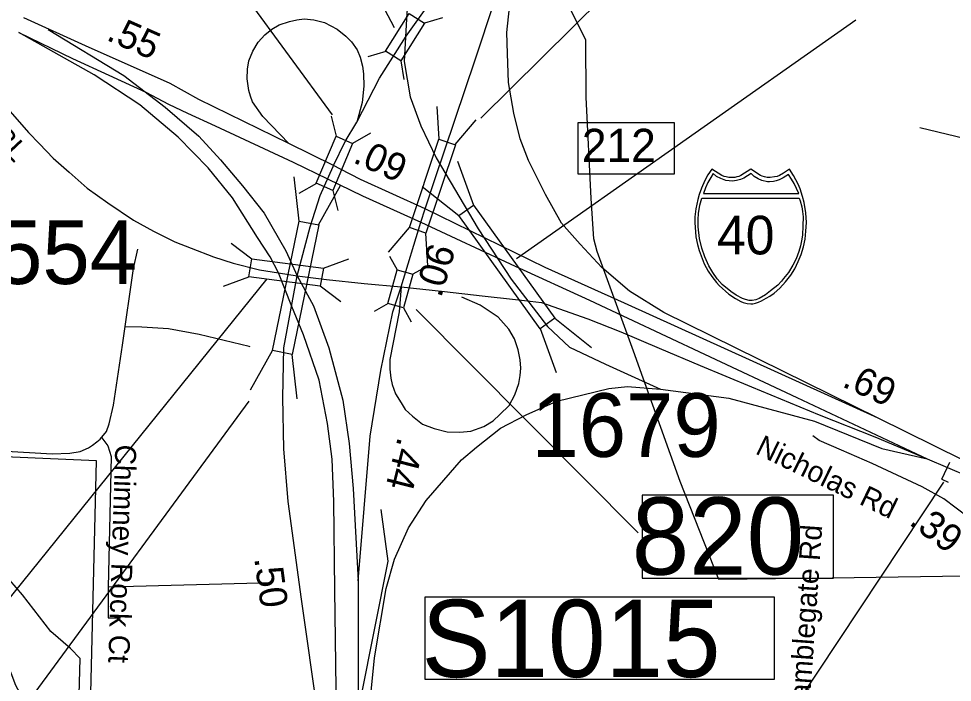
# Model space of a CAD drawing. Extents: x 1662474 to 1856135, y 779280 to 917889.
# Drawn here: x 1726581 to 1730808, y 842308 to 845312 of the extents above; entities that cross this region are included whole.
import ezdxf

# ---------------------------------------------------------------- set-up
doc = ezdxf.new("R2010")
doc.units = 0
for name, color, linetype in [('Cogo Default Point CELL', 7, 'Continuous'), ('Exist Boundary Political City Limit New', 7, 'Continuous'), ('Exist Hydrographic Misc Water Feature', 7, 'Continuous'), ('Exist Hydrographic Pond Under 1500 Sq Ft', 7, 'Continuous'), ('Exist Road Non-System Type 51', 7, 'Continuous'), ('Exist Road Non-System Type 51 Label', 7, 'Continuous'), ('Exist Road Primary Interstate Divided Center Attributed', 7, 'Continuous'), ('Exist Road Primary Interstate Interchange CELL', 7, 'Continuous'), ('Exist Road Primary Interstate Mileage Hundredths English Label', 7, 'Continuous'), ('Exist Road Primary Interstate Ramp 1 Lane Attributed', 7, 'Continuous'), ('Exist Road Primary Interstate Service Mileage Tenths English Label', 7, 'Continuous'), ('Exist Road Primary Interstate Shield Number Label', 7, 'Continuous'), ('Exist Road Primary Interstate Structure Cantilever Sign Number Label', 7, 'Continuous'), ('Exist Road Primary Interstate Structure Ovrhead Sign CELL', 7, 'Continuous'), ('Exist Road Primary Interstate Structure Standard Bridge CELL', 7, 'Continuous'), ('Exist Road Primary Interstate Structure Standard Bridge Number Label', 7, 'Continuous'), ('Exist Road Secondary Type 51 Attributed', 7, 'Continuous'), ('Exist Road Secondary Type 51 Label', 7, 'Continuous'), ('Exist Utilities Electrical Transmission Line', 7, 'Continuous'), ('Map Preparation Boundary City Limit Buffer Line', 7, 'Continuous'), ('Prop DGN Element Guardrail', 7, 'Continuous'), ('Prop Horizontal Alignment Curve and Spiral Data', 7, 'Continuous'), ('Prop Roadway Culvert', 7, 'Continuous')]:
    doc.layers.add(name, color=color, linetype=linetype)

msp = doc.modelspace()

# ---------------------------------------------------------------- linework, layer by layer
at = {"layer": 'Exist Boundary Political City Limit New'}
msp.add_lwpolyline([(1728966.6, 840478.9), (1728616.1, 840478.9), (1728384, 841145.8), (1728222.6, 841217.2), (1728245.1, 841758), (1727663.6, 841744.7), (1727677, 842078.7), (1726903, 842073), (1726933.9, 843311.2), (1725097.4, 843391.3), (1724920, 842817), (1724781.1, 842631.6), (1724245.4, 842247.5), (1723970.1, 842133.4), (1723936, 841683.4), (1723738.1, 841690.2), (1724113.5, 841015.1), (1724086.1, 840817.3), (1723847.4, 840442.2), (1723513, 840455.9), (1723368, 840465.5), (1723362.6, 840465.9), (1723345.5, 840467)], dxfattribs=at)
at = {"layer": 'Exist Hydrographic Misc Water Feature'}
msp.add_lwpolyline([(1725350.5, 839081.5), (1725456.3, 839722.7), (1725490.3, 839797.5), (1725666.5, 839902.2), (1726495.5, 840220.1), (1726621.4, 840352.1), (1726985.4, 840984.9), (1727119.5, 841041.2), (1727345.4, 841079.3), (1727529.4, 841170.7), (1727748.3, 841409.1), (1728070.5, 841931), (1728253.4, 842856.3), (1728222.4, 843089.9)], dxfattribs=at)
at = {"layer": 'Exist Hydrographic Pond Under 1500 Sq Ft'}
msp.add_lwpolyline([(1726549.8, 841777.6), (1726778.9, 841780.5), (1726813.2, 841794.8), (1726844.7, 841872), (1726859, 842415.8), (1726816.1, 842461.6), (1726727.3, 842538.8), (1726598.5, 842704.8), (1726541.2, 842770.6), (1726484, 842762), (1726461.1, 842701.9), (1726481.1, 842547.4), (1726524, 842407.2), (1726567, 842295.6), (1726615.7, 842206.9), (1726647.2, 842163.9), (1726632.8, 842101), (1726592.8, 842038), (1726569.9, 841957.9), (1726535.5, 841892.1), (1726526.9, 841843.4), (1726549.8, 841777.6)], dxfattribs=at)
at = {"layer": 'Exist Road Non-System Type 51'}
msp.add_line((1727728.1, 842759), (1726986.6, 842739), dxfattribs=at)
for points in [[(1730964.1, 844746.4), (1730904.6, 844758.9), (1730660.9, 844818)], [(1727628.6, 843827.4), (1727624.8, 843828.2), (1727398.1, 843882.9), (1727259.2, 843907.8), (1727138.6, 843916.2), (1727062.4, 843917.5)], [(1726957.4, 843415.1), (1726985.5, 843378.7), (1727000, 843330.1), (1726986.6, 842739)], [(1726986.6, 842739), (1726986.9, 842599.4), (1727042.5, 842599.7)]]:
    msp.add_lwpolyline(points, dxfattribs=at)
at = {"layer": 'Exist Road Primary Interstate Divided Center Attributed'}
msp.add_line((1727757.2, 844162.4), (1727841.9, 844147.7), dxfattribs=at)
for points in [[(1728112.4, 844843.8), (1728215, 845043.4), (1728336, 845233.5), (1728498.5, 845461.7), (1728697.2, 845776.2), (1728783.6, 845935.2), (1728918.5, 846249.8), (1729168.7, 847029)], [(1728421.7, 844452), (1728465.6, 844583.7), (1728647.1, 845126.4), (1728823.4, 845655.2), (1728943.1, 845995)], [(1725327.2, 845779.2), (1725461.2, 845715.9), (1725738.9, 845567.5), (1725944.8, 845435.4), (1726033.5, 845369.2), (1726183.8, 845261.4), (1726312.2, 845138.6), (1726400, 845045.2), (1726543.4, 844891.8), (1726625.9, 844797.4), (1726674.9, 844744.9), (1726737.1, 844680.9), (1726810.5, 844617), (1726891.8, 844545.2), (1726984.2, 844478.7), (1727101.3, 844400.1), (1727191.2, 844350.8), (1727288, 844302.4), (1727361.9, 844273), (1727463.9, 844234.1), (1727552, 844205.6), (1727671.3, 844175.4), (1727757.2, 844162.4)], [(1727804.2, 844747.5), (1727397.3, 844946.6), (1727267.7, 845019.2), (1726884, 845188.6), (1726604, 845316.5)], [(1726581.3, 845248.7), (1726824.8, 845131.9), (1726989, 845056.5), (1727157.1, 844979.4), (1727260.2, 844924.6)], [(1727757.2, 844162.4), (1727719.6, 844234.6), (1727662.6, 844321), (1727548.5, 844500.7), (1727439.7, 844637.3), (1727303.1, 844775.5), (1727130.3, 844922.4), (1726922.9, 845057.2), (1726581.3, 845248.7)], [(1726715.5, 845262.9), (1727057.7, 845055.5), (1727244.4, 844912.1), (1727396.4, 844780.7), (1727495, 844673.6), (1727595.2, 844556), (1727692, 844431.6), (1727790.5, 844260.5), (1727841.9, 844147.7)], [(1727260.2, 844924.6), (1727345.5, 844884.9), (1727470.9, 844826.5), (1727823.6, 844662.9), (1727979.4, 844587)], [(1728006.5, 844647.2), (1728059.5, 844756.5), (1728112.4, 844843.8)], [(1728006.5, 844647.2), (1727804.2, 844747.5)], [(1727841.9, 844147.7), (1727900.5, 844369.4), (1727945.4, 844511.1), (1728004.2, 844642.5), (1728006.5, 844647.2)], [(1728421.7, 844452), (1728128.2, 844584.7), (1728038.8, 844631.2), (1728006.5, 844647.2)], [(1727979.4, 844587), (1728137.6, 844509.9), (1728401.4, 844391)], [(1728401.4, 844391), (1728421.7, 844452)], [(1730472, 843503.9), (1729324, 844024.9), (1728965.3, 844185.4), (1728421.7, 844452)], [(1728312.9, 844097.6), (1728401.4, 844391)], [(1728401.4, 844391), (1728829.1, 844192.2), (1729165.6, 844038.2), (1729686.5, 843793.2), (1730103.2, 843597.2), (1730693.2, 843319.9)], [(1728051.5, 841541.8), (1728028.2, 841820.1), (1728019.5, 842039.6), (1728017.8, 842279.8), (1728011.7, 842725.7), (1728007.4, 843126.7), (1728000.5, 843318.6), (1727979.8, 843479.3), (1727940.9, 843676.3), (1727870, 843880.3), (1727818.2, 844009.9), (1727757.2, 844162.4)], [(1728051.5, 841541.8), (1727937.4, 842155.4), (1727861.4, 842684.3), (1727801.7, 843126.7), (1727781.9, 843365.2), (1727776.7, 843596.8), (1727781.9, 843821.5), (1727841.9, 844147.7)], [(1727841.9, 844147.7), (1727974.6, 844132.2), (1728145.7, 844114), (1728312.9, 844097.6)], [(1727841.9, 844147.7), (1727915.8, 844011.6), (1727984.9, 843821.5), (1728048.9, 843584.7), (1728077.4, 843389.4), (1728094.7, 843185.5), (1728118, 842767.2)], [(1728118, 842767.2), (1728171.8, 843422.3), (1728220.2, 843719.5), (1728275.5, 843985.7), (1728312.9, 844097.6)], [(1728312.9, 844097.6), (1728509.5, 844076.9), (1728679.3, 844057.8), (1728830.5, 844041.4), (1728870.7, 844037.1), (1728948, 844026.7)], [(1728948, 844026.7), (1729157.2, 843954.1), (1729306.7, 843894.5), (1729480.4, 843821.1), (1729666.6, 843742.4), (1729898.6, 843645.6), (1730205, 843518.6), (1730456.9, 843420.1), (1730693.2, 843319.9)], [(1731734.5, 842913.9), (1730982.1, 843252.5), (1730472, 843503.9)], [(1730693.2, 843319.9), (1730877.6, 843240.9), (1731200.5, 843085.2), (1731356.4, 843010.7)], [(1728118, 842767.2), (1728118, 842231.4), (1728118, 842231.4), (1728121.5, 842018.9), (1728121.5, 842018.9), (1728130.1, 841875.4), (1728130.1, 841875.4), (1728138.8, 841776.9)]]:
    msp.add_lwpolyline(points, dxfattribs=at)
at = {"layer": 'Exist Road Primary Interstate Interchange CELL'}
msp.add_lwpolyline([(1729113.2, 844841.9), (1729548.1, 844841.9), (1729548.1, 844608.7), (1729113.2, 844608.7)], close=True, dxfattribs=at)
at = {"layer": 'Exist Road Primary Interstate Ramp 1 Lane Attributed'}
for points in [[(1728556.2, 845995.7), (1728463.9, 845822.9), (1728438.6, 845764.1), (1728408.6, 845697.2), (1728379.6, 845596.1), (1728355.7, 845484.1), (1728338.4, 845339), (1728326.3, 845117.7), (1728353.9, 844958.7), (1728402.3, 844827.4), (1728471.5, 844682.2), (1728661.6, 844360.7), (1728810.2, 844132.6), (1728974.4, 843918.3), (1729074.6, 843825), (1729237.1, 843748.9), (1729486, 843634.8)], [(1730472, 843503.9), (1729501.5, 843982.2), (1729346, 844079), (1729221.6, 844186.2), (1729123, 844291.6), (1729038.4, 844386.7), (1728965.8, 844516.3), (1728888.9, 844670.1), (1728850.8, 844768.6), (1728823.2, 844884.4), (1728799, 845022.7), (1728794.7, 845154), (1728791.2, 845249.1), (1728803.3, 845363.2), (1728827.5, 845510.1), (1728943.1, 845995)], [(1727804.2, 844747.5), (1727687, 844869.7), (1727639.9, 844936.3), (1727630.4, 844960.9), (1727623.5, 844987.2), (1727615.9, 845040.4), (1727617.7, 845083.6), (1727623.7, 845121.6), (1727641.7, 845164.8), (1727665.4, 845205.5), (1727695.2, 845238.3), (1727726.8, 845263.8), (1727760, 845283.7), (1727806.9, 845299.6), (1727840.2, 845307), (1727874.3, 845311.7), (1727917.5, 845307), (1727965.1, 845294.9), (1728023.2, 845264.2), (1728062.5, 845232.2), (1728088.4, 845207.2), (1728113.9, 845170.5), (1728127.1, 845137.2), (1728137.9, 845097), (1728142.7, 845062.4), (1728144.2, 845006.3), (1728135.7, 844932.4), (1728112.4, 844843.8)], [(1728312.9, 844097.6), (1728303.4, 843985.3), (1728261.9, 843770.1), (1728261.9, 843726), (1728265.4, 843685.4), (1728271.4, 843656.9), (1728287.8, 843613.7), (1728312, 843573.9), (1728331, 843542.8), (1728363.9, 843513.4), (1728409.7, 843476.3), (1728461.5, 843457.3), (1728521.2, 843442.6), (1728578.2, 843440), (1728628.3, 843444.3), (1728687.1, 843465.9), (1728728.6, 843491.8), (1728758.8, 843520.3), (1728801.1, 843561), (1728827.9, 843609.3), (1728845.2, 843661.2), (1728851.3, 843696.6), (1728853.9, 843729.5), (1728852.1, 843767.5), (1728842.6, 843813.3), (1728826.2, 843863.4), (1728799.4, 843906.6), (1728751.9, 843961.1), (1728706.9, 843991.3), (1728670.2, 844014.6), (1728587.3, 844050.9)], [(1728138.8, 841776.9), (1728161.2, 842113.9), (1728192.3, 842419.8), (1728245.1, 842732.7), (1728283.1, 842865.7), (1728345.3, 843007.5), (1728426.5, 843131.9), (1728586.4, 843315.1), (1728653.8, 843372.1), (1728762.7, 843458.6), (1728878.5, 843519), (1729016.7, 843581.3), (1729252.7, 843638.3), (1729337.4, 843646.9), (1729486, 843634.8)], [(1729486, 843634.8), (1729796.7, 843594.7), (1730183.8, 843491), (1730488, 843366.5), (1730693.2, 843319.9)]]:
    msp.add_lwpolyline(points, dxfattribs=at)
at = {"layer": 'Exist Road Primary Interstate Structure Cantilever Sign Number Label'}
msp.add_line((1730767.8, 843214.6), (1730060.6, 842149.1), dxfattribs=at)
at = {"layer": 'Exist Road Primary Interstate Structure Ovrhead Sign CELL'}
msp.add_lwpolyline([(1728421, 842694.5), (1730001.1, 842694.5), (1730001.1, 842320.3), (1728421, 842320.3)], close=True, dxfattribs=at)
at = {"layer": 'Exist Road Primary Interstate Structure Standard Bridge CELL'}
for p, q in [((1728500, 845316.3), (1728417.9, 845291.3)), ((1728243.3, 845163.8), (1728161.1, 845138.8)), ((1728310.8, 845121.4), (1728324.1, 845036.4)), ((1728484.1, 844766.9), (1728475.6, 844913.9)), ((1727995.1, 844871), (1728018, 844779.8)), ((1728557.2, 844741.9), (1728652, 844853.6)), ((1728173.5, 844793.8), (1728092.8, 844747.5)), ((1728567.9, 844667.1), (1728640.4, 844468.6)), ((1727851.1, 844396), (1727828.4, 844596.9)), ((1727929.9, 844566.3), (1727849.2, 844520)), ((1727938.2, 844379.6), (1728038.6, 844557.4)), ((1728003.1, 844534.7), (1728026, 844443.5)), ((1728407.8, 844553.1), (1728573.2, 844420.8)), ((1728255.4, 844254.6), (1728350.1, 844366.3)), ((1728433.4, 844193.7), (1728424.9, 844340.8)), ((1727543.2, 844295.5), (1727637.3, 844225.3)), ((1727960.5, 844182.5), (1728075.1, 844225.3)), ((1728259.4, 844237.4), (1728294.8, 844174.7)), ((1728428.5, 844190.4), (1728365.8, 844155)), ((1727507.9, 844100.7), (1727622.5, 844143.5)), ((1727946, 844102.5), (1728040.2, 844032.3)), ((1728253.9, 844022.3), (1728191.2, 843986.9)), ((1728323.3, 844003.1), (1728358.7, 843940.4)), ((1729008.3, 843956.1), (1729173.7, 843823.7)), ((1728942.6, 843909.3), (1729015.1, 843710.8)), ((1727630, 843631.7), (1727730.4, 843809.5)), ((1727842.3, 843591.8), (1727819.5, 843792.7))]:
    msp.add_line(p, q, dxfattribs=at)
for points in [[(1728417.9, 845291.3), (1728311.2, 845121.2), (1728242.1, 845164.6), (1728348.8, 845334.7)], [(1728092.8, 844747.5), (1728003.4, 844534.5), (1727928.5, 844566.9), (1728018, 844779.8)], [(1728350.1, 844366.3), (1728483.8, 844767), (1728558.5, 844741.5), (1728424.9, 844340.8)], [(1728640.4, 844468.6), (1729008.7, 843956.3), (1728941.4, 843908.4), (1728573.2, 844420.8)], [(1727730.4, 843809.5), (1727850.7, 844396), (1727939.8, 844379.3), (1727819.5, 843792.7)], [(1727637.3, 844225.3), (1727960.6, 844182.9), (1727945.8, 844101.1), (1727622.5, 844143.5)], [(1728365.8, 844155), (1728323.6, 844003), (1728252.6, 844022.7), (1728294.8, 844174.7)]]:
    msp.add_lwpolyline(points, close=True, dxfattribs=at)
at = {"layer": 'Exist Road Primary Interstate Structure Standard Bridge Number Label'}
for p, q in [((1728282.1, 845270.6), (1726185.4, 849263)), ((1728001.9, 844876.3), (1725639.2, 848101.2)), ((1728673.6, 844862.3), (1730409.7, 846578.9)), ((1728834.1, 844226.4), (1730370.9, 845306.6)), ((1727704.4, 844133.9), (1725714.8, 841668.3)), ((1728381, 843995.4), (1729385.7, 842984.9)), ((1727623.4, 843580.1), (1725941.6, 841294.3))]:
    msp.add_line(p, q, dxfattribs=at)
msp.add_lwpolyline([(1730270, 843155.7), (1729403.6, 843155.7), (1729403.6, 842780), (1730270, 842780)], close=True, dxfattribs=at)
at = {"layer": 'Exist Road Secondary Type 51 Attributed'}
for points in [[(1725051.8, 843415.9), (1725355.1, 843398.7), (1726266, 843369.5), (1726732.9, 843342.9), (1726812.9, 843344.8), (1726859.9, 843353), (1726896.7, 843368.9), (1726915.7, 843380.9), (1726934.8, 843396.8), (1726950.7, 843408.9), (1726978.6, 843443.8), (1726990.6, 843478.7), (1727010.3, 843562.5), (1727050.6, 843834.8), (1727101.4, 844181.4), (1727120.5, 844268.4)], [(1730881.5, 843053.9), (1730769.1, 843138.6), (1730670.5, 843193.6), (1730445.3, 843298.4), (1730306.4, 843358.7), (1730205.5, 843402.4), (1730176.1, 843424.3)]]:
    msp.add_lwpolyline(points, dxfattribs=at)
at = {"layer": 'Exist Utilities Electrical Transmission Line'}
msp.add_lwpolyline([(1734845.2, 842903.9), (1733966, 842879.2), (1733008.8, 842853.1), (1732253.9, 842835), (1731929, 842824.2), (1731751.3, 842818.3), (1731396.9, 842806.1), (1730962.4, 842790.5), (1730263.6, 842779.7), (1729751, 842773.2), (1729575.6, 843217.1), (1729363.7, 843807.8), (1729200.4, 844257.7), (1729185, 844315.8), (1729172.9, 844498.2), (1729149.8, 844956.5), (1729148.6, 845214.6), (1728925.3, 845665.2), (1728612, 846324.9), (1728474.8, 846604.4), (1728412.2, 846737.1), (1728051.5, 846887), (1727302.1, 847199), (1726499, 847525.5)], dxfattribs=at)
at = {"layer": 'Map Preparation Boundary City Limit Buffer Line'}
msp.add_lwpolyline([(1728966.6, 840478.9), (1728616.1, 840478.9), (1728384, 841145.8), (1728222.6, 841217.2), (1728245.1, 841758), (1727663.6, 841744.7), (1727677, 842078.7), (1726903, 842073), (1726933.9, 843311.2), (1725097.4, 843391.3), (1724920, 842817), (1724781.1, 842631.6), (1724245.4, 842247.5), (1723970.1, 842133.4), (1723936, 841683.4), (1723738.1, 841690.2), (1724113.5, 841015.1), (1724086.1, 840817.3), (1723847.4, 840442.2), (1723513, 840455.9), (1723368, 840465.5), (1723362.6, 840465.9), (1723345.5, 840467)], dxfattribs=at)
at = {"layer": 'Prop Horizontal Alignment Curve and Spiral Data'}
for q in [(1730796.1, 843304.2), (1730788.2, 843214.4)]:
    msp.add_line((1730759.6, 843228.2), q, dxfattribs=at)
at = {"layer": 'Prop Roadway Culvert'}
for points in [[(1729895.2, 844021.1), (1729904.6, 844022), (1729917.4, 844024.5), (1729929.8, 844028.5), (1729943.9, 844034.8), (1729964.7, 844046.3), (1729981.5, 844056.1), (1730000.8, 844069.1), (1730026.9, 844092.8), (1730053, 844120.3), (1730076, 844151.3), (1730094.2, 844180.3), (1730110.3, 844213.5), (1730123.7, 844244.4), (1730134.4, 844279.7), (1730141.4, 844313.9), (1730145, 844349.6), (1730147.4, 844389.2), (1730144.7, 844433.7), (1730137, 844479.3), (1730129.7, 844507.7), (1730118.7, 844541.6), (1730109.7, 844563.3), (1730088.8, 844601.7), (1730070.1, 844631.3), (1730042.9, 844612.1), (1730025.1, 844602.7), (1730014.3, 844597.8), (1730003.1, 844595.7), (1729982.6, 844593.2), (1729969.7, 844593.7), (1729957.8, 844596.4), (1729947.6, 844598.6), (1729939.4, 844602.7), (1729895.2, 844631.3), (1729850.9, 844602.7), (1729841.6, 844598.4), (1729832.1, 844596.4), (1729823, 844593.9), (1729807.8, 844593.2), (1729796.2, 844593.5), (1729784.4, 844595.7), (1729775, 844597.6), (1729764.5, 844602.7), (1729719.4, 844631.3), (1729701.6, 844605.6), (1729687.2, 844580.2), (1729671.8, 844544.3), (1729662.3, 844516.4), (1729655.5, 844493.6), (1729647.1, 844451.6), (1729642.8, 844415), (1729642.1, 844389.2), (1729646.8, 844324.7), (1729653.8, 844290.3), (1729661.1, 844262.5), (1729684.9, 844202.5), (1729702.9, 844168.9), (1729718.3, 844144.7), (1729739.9, 844117.6), (1729751.6, 844104.6), (1729796.4, 844065.4), (1729826.3, 844045), (1729850.2, 844032.1), (1729861.4, 844027.8), (1729879, 844022.9)], [(1729724.7, 844610.6), (1729713.8, 844593.6), (1729701.1, 844570.8), (1729690.9, 844547.1), (1729680.6, 844521), (1730112.1, 844520.8), (1730102.1, 844543.2), (1730091.3, 844565.8), (1730080.1, 844586.3), (1730066.4, 844606.2), (1730042.2, 844591), (1730024.5, 844582.7), (1730010.4, 844577.8), (1729998.4, 844575.1), (1729979.8, 844573.6), (1729971.5, 844574.1), (1729945.5, 844580), (1729928, 844587.1), (1729911.3, 844598.3), (1729897.7, 844611), (1729863.5, 844590.3), (1729848.4, 844583.6), (1729830.9, 844579.2), (1729811.9, 844576.8), (1729782.4, 844580), (1729759.4, 844587.9), (1729739.5, 844598.3)], [(1730114.7, 844499.5), (1730119.3, 844487.3), (1730125.7, 844460.3), (1730129, 844439.4), (1730132.4, 844415.5), (1730131.2, 844374.3), (1730129.2, 844331.7), (1730125.3, 844306.5), (1730120.1, 844283.6), (1730112.9, 844258.1), (1730101.4, 844224.3), (1730085.5, 844195.7), (1730065.6, 844163.8), (1730044.1, 844136), (1730034.8, 844124.4), (1730017.1, 844105.7), (1729984.9, 844079.9), (1729961.4, 844062.3), (1729933.2, 844045.6), (1729918.9, 844039.3), (1729902.2, 844035.8), (1729888.5, 844036.7), (1729871.9, 844041.2), (1729858.4, 844044.8), (1729829, 844060.8), (1729805.1, 844076.7), (1729765.4, 844109.3), (1729743.9, 844134.4), (1729723.9, 844163.8), (1729706, 844193.9), (1729686.9, 844233.6), (1729673.5, 844273.5), (1729663.7, 844316.6), (1729657.1, 844369.2), (1729656.4, 844401.3), (1729658.3, 844432.1), (1729661.2, 844448.3), (1729665.2, 844468.3), (1729673, 844499.3)]]:
    msp.add_lwpolyline(points, close=True, dxfattribs=at)

# ---------------------------------------------------------------- texts
at = {"layer": 'Cogo Default Point CELL'}
for s, p in [('1554', (1726260.4, 844111.1)), ('1679', (1728902.5, 843328.5))]:
    msp.add_text(s, height=288, dxfattribs=at).set_placement(p)
at = {"layer": 'Exist Road Non-System Type 51 Label'}
for s, rotation, p in [('Chimney Rock Ct', 268.1211, (1727019.2, 843385.6)), ('Bramblegate Rd', 85.9626, (1730154.5, 842102.4))]:
    msp.add_text(s, height=95, rotation=rotation, dxfattribs=at).set_placement(p)
at = {"layer": 'Exist Road Primary Interstate Interchange CELL'}
msp.add_text('212', height=150, dxfattribs=at).set_placement((1729130.8, 844663.5))
at = {"layer": 'Exist Road Primary Interstate Mileage Hundredths English Label'}
for s, rotation, p in [('.55', 336.1813, (1726973.2, 845217.6)), ('.06', 73.2131, (1728493, 844045.3)), ('.44', 255.8429, (1728299.1, 843422.3)), ('.50', 277.6753, (1727647.2, 842869.7))]:
    msp.add_text(s, height=125, rotation=rotation, dxfattribs=at).set_placement(p)
at = {"layer": 'Exist Road Primary Interstate Service Mileage Tenths English Label'}
for s, rotation, p in [('.09', 335.7384, (1728089.5, 844663.3)), ('.69', 335.591, (1730303.8, 843648.9))]:
    msp.add_text(s, height=125, rotation=rotation, dxfattribs=at).set_placement(p)
at = {"layer": 'Exist Road Primary Interstate Shield Number Label'}
msp.add_text('40', height=175, dxfattribs=at).set_placement((1729742.3, 844244.9))
at = {"layer": 'Exist Road Primary Interstate Structure Ovrhead Sign CELL'}
msp.add_text('S1015', height=350, dxfattribs=at).set_placement((1728405, 842331.9))
at = {"layer": 'Exist Road Primary Interstate Structure Standard Bridge Number Label'}
msp.add_text('820', height=350, dxfattribs=at).set_placement((1729356.2, 842795.6))
at = {"layer": 'Exist Road Secondary Type 51 Label'}
for s, rotation, p in [('I-40 EBL', 313.157, (1726224.2, 845017)), ('Nicholas Rd', 334.0815, (1729911.4, 843345.2))]:
    msp.add_text(s, height=95, rotation=rotation, dxfattribs=at).set_placement(p)
at = {"layer": 'Prop DGN Element Guardrail'}
msp.add_text('.39', height=125, rotation=322.9623, dxfattribs=at).set_placement((1730607, 843026.1))

doc.saveas('drawing.dxf')
